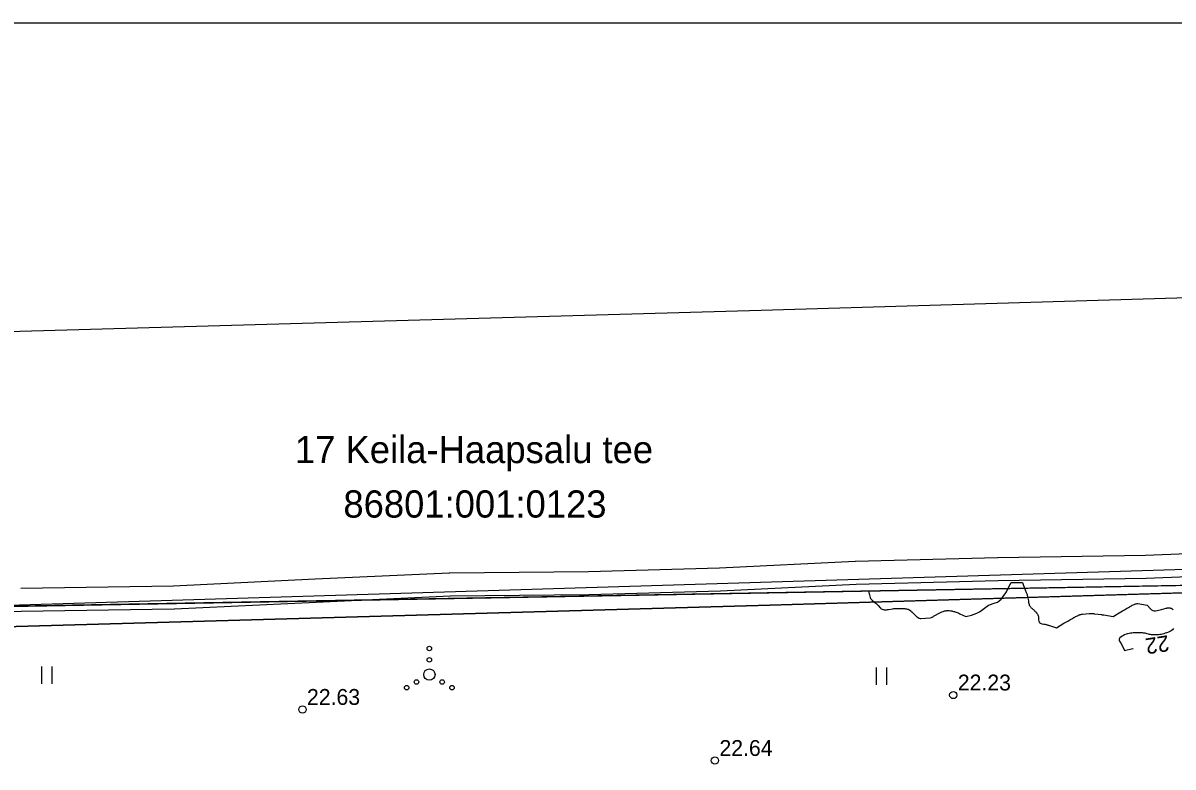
# Model space of a CAD drawing. Extents: x 509422 to 615075, y 6525431 to 6565970.
# Drawn here: x 513129.3 to 513230.7, y 6565904.3 to 6565969.8 of the extents above; entities that cross this region are included whole.
import ezdxf

# ---------------------------------------------------------------- set-up
doc = ezdxf.new("R2010")
doc.units = 0
for name, color, linetype in [('HALJASTUS', 7, 'Continuous'), ('HORISONTAAL', 7, 'Continuous'), ('KITSENDUSED', 7, 'Continuous'), ('kmakitsendused_kma_avalik_side', 7, 'Continuous'), ('kmakitsendused_kma_avalik_transport', 7, 'Continuous'), ('KORGUS', 7, 'Continuous'), ('MOOTPIIR', 7, 'Continuous'), ('PIIR', 7, 'Continuous'), ('VORMISTUS', 7, 'Continuous')]:
    doc.layers.add(name, color=color, linetype=linetype)

msp = doc.modelspace()

# ---------------------------------------------------------------- linework, layer by layer
at = {"layer": 'HALJASTUS'}
for p, q in [((513130.94, 6565913.11), (513130.94, 6565911.58)), ((513131.85, 6565913.11), (513131.85, 6565911.58)), ((513204.54, 6565913.02), (513204.54, 6565911.5)), ((513205.45, 6565913.02), (513205.45, 6565911.5))]:
    msp.add_line(p, q, dxfattribs=at)
for centre, radius in [((513165.15, 6565914.7), 0.2), ((513165.15, 6565913.7), 0.2), ((513165.15, 6565912.4), 0.5), ((513164.02, 6565911.75), 0.2), ((513166.28, 6565911.75), 0.2), ((513163.15, 6565911.25), 0.2), ((513167.15, 6565911.25), 0.2)]:
    msp.add_circle(centre, radius, dxfattribs=at)
at = {"layer": 'HORISONTAAL'}
for points in [[(513203.89, 6565919.77), (513203.9, 6565919.73), (513203.91, 6565919.63), (513203.93, 6565919.52), (513203.95, 6565919.42), (513203.98, 6565919.31), (513204.01, 6565919.21), (513204.06, 6565919.12), (513204.12, 6565919.04), (513204.19, 6565918.96), (513204.42, 6565918.76), (513204.45, 6565918.73), (513204.47, 6565918.72), (513204.48, 6565918.71), (513204.55, 6565918.67), (513204.57, 6565918.66), (513204.58, 6565918.65), (513204.67, 6565918.55), (513204.69, 6565918.54), (513204.7, 6565918.52), (513204.72, 6565918.5), (513204.73, 6565918.49), (513204.93, 6565918.27), (513205, 6565918.21), (513205.08, 6565918.17), (513205.16, 6565918.14), (513205.26, 6565918.12), (513205.35, 6565918.12), (513205.45, 6565918.12), (513205.55, 6565918.13), (513205.64, 6565918.15), (513206.03, 6565918.21), (513206.1, 6565918.22), (513206.17, 6565918.23), (513206.24, 6565918.24), (513206.31, 6565918.24), (513206.38, 6565918.24), (513206.45, 6565918.24), (513206.52, 6565918.24), (513206.59, 6565918.23), (513206.99, 6565918.22), (513207.07, 6565918.22), (513207.15, 6565918.21), (513207.22, 6565918.2), (513207.3, 6565918.18), (513207.37, 6565918.16), (513207.44, 6565918.13), (513207.51, 6565918.09), (513207.57, 6565918.04), (513207.62, 6565918), (513207.7, 6565917.93), (513207.78, 6565917.85), (513207.86, 6565917.77), (513207.93, 6565917.69), (513208.01, 6565917.61), (513208.05, 6565917.57), (513208.1, 6565917.53), (513208.15, 6565917.49), (513208.2, 6565917.45), (513208.28, 6565917.4), (513208.3, 6565917.39), (513208.31, 6565917.38), (513208.33, 6565917.38), (513208.35, 6565917.38), (513208.42, 6565917.36), (513208.43, 6565917.36), (513208.45, 6565917.36), (513208.47, 6565917.36), (513208.49, 6565917.36), (513209.32, 6565917.41), (513209.42, 6565917.44), (513209.55, 6565917.5), (513209.57, 6565917.51), (513209.59, 6565917.52), (513209.6, 6565917.53), (513209.62, 6565917.54), (513210.21, 6565917.86), (513210.33, 6565917.92), (513210.46, 6565917.97), (513210.59, 6565918.01), (513210.73, 6565918.03), (513210.77, 6565918.04), (513210.88, 6565918.05), (513211, 6565918.05), (513211.11, 6565918.03), (513211.23, 6565918.01), (513211.29, 6565917.99), (513211.37, 6565917.97), (513211.45, 6565917.95), (513211.53, 6565917.92), (513211.61, 6565917.9), (513211.69, 6565917.87), (513211.77, 6565917.84), (513211.85, 6565917.81), (513211.93, 6565917.77), (513212.45, 6565917.52), (513212.95, 6565917.65), (513213.19, 6565917.72), (513213.43, 6565917.82), (513213.65, 6565917.94), (513213.86, 6565918.08), (513214.45, 6565918.52), (513215.05, 6565918.72), (513215.24, 6565918.8), (513215.41, 6565918.9), (513215.56, 6565919.04), (513215.7, 6565919.19), (513215.82, 6565919.36), (513215.93, 6565919.53), (513216.04, 6565919.71), (513216.14, 6565919.89), (513216.45, 6565920.52), (513217.45, 6565920.52), (513217.67, 6565919.93), (513217.69, 6565919.86), (513217.72, 6565919.79), (513217.75, 6565919.72), (513217.78, 6565919.65), (513217.81, 6565919.59), (513217.83, 6565919.52), (513217.86, 6565919.45), (513217.87, 6565919.38), (513217.9, 6565919.27), (513217.92, 6565919.14), (513217.95, 6565919.02), (513217.97, 6565918.89), (513217.99, 6565918.77), (513218.01, 6565918.67), (513218.03, 6565918.6), (513218.05, 6565918.53), (513218.09, 6565918.47), (513218.13, 6565918.41), (513218.18, 6565918.35), (513218.23, 6565918.3), (513218.28, 6565918.25), (513218.34, 6565918.2), (513218.39, 6565918.15), (513218.45, 6565918.1), (513218.5, 6565918.05), (513218.55, 6565918), (513218.63, 6565917.93), (513218.68, 6565917.87), (513218.73, 6565917.8), (513218.77, 6565917.74), (513218.81, 6565917.67), (513218.84, 6565917.59), (513218.86, 6565917.52), (513218.87, 6565917.44), (513218.87, 6565917.36), (513218.87, 6565917.22), (513218.89, 6565917.1), (513218.94, 6565917), (513219.03, 6565916.93), (513219.15, 6565916.88), (513219.32, 6565916.86), (513219.39, 6565916.85), (513219.45, 6565916.84), (513219.51, 6565916.82), (513219.58, 6565916.81), (513219.64, 6565916.79), (513219.7, 6565916.77), (513219.76, 6565916.75), (513219.82, 6565916.73), (513220.45, 6565916.52), (513221.11, 6565916.92), (513221.28, 6565917.02), (513221.45, 6565917.12), (513221.62, 6565917.22), (513221.79, 6565917.32), (513221.98, 6565917.43), (513222.06, 6565917.47), (513222.14, 6565917.52), (513222.21, 6565917.56), (513222.29, 6565917.59), (513222.36, 6565917.62), (513222.4, 6565917.64), (513222.45, 6565917.66), (513222.5, 6565917.68), (513222.55, 6565917.69), (513222.6, 6565917.71), (513222.65, 6565917.72), (513222.7, 6565917.73), (513222.75, 6565917.73), (513223.32, 6565917.79), (513223.38, 6565917.8), (513223.45, 6565917.8), (513223.52, 6565917.8), (513223.58, 6565917.79), (513223.65, 6565917.79), (513223.71, 6565917.78), (513223.78, 6565917.77), (513223.84, 6565917.77), (513224.41, 6565917.69), (513224.43, 6565917.69), (513224.45, 6565917.68), (513224.47, 6565917.68), (513224.49, 6565917.68), (513224.56, 6565917.67), (513224.58, 6565917.67), (513224.59, 6565917.66), (513224.61, 6565917.66), (513224.63, 6565917.66), (513225.45, 6565917.52), (513226.11, 6565917.92), (513226.28, 6565918.02), (513226.45, 6565918.12), (513226.62, 6565918.22), (513226.79, 6565918.32), (513226.98, 6565918.43), (513227.05, 6565918.47), (513227.13, 6565918.51), (513227.21, 6565918.55), (513227.29, 6565918.59), (513227.42, 6565918.64), (513227.43, 6565918.64), (513227.45, 6565918.65), (513227.47, 6565918.65), (513227.49, 6565918.65), (513227.56, 6565918.66), (513227.58, 6565918.66), (513227.59, 6565918.66), (513227.61, 6565918.66), (513227.63, 6565918.66), (513228.45, 6565918.52), (513228.75, 6565918.19), (513228.84, 6565918.11), (513228.95, 6565918.06), (513229.06, 6565918.03), (513229.19, 6565918.03), (513229.32, 6565918.05), (513229.45, 6565918.07), (513229.58, 6565918.1), (513229.7, 6565918.14), (513230.11, 6565918.26), (513230.17, 6565918.27), (513230.22, 6565918.28), (513230.28, 6565918.29), (513230.34, 6565918.3), (513230.39, 6565918.3), (513230.45, 6565918.29), (513230.5, 6565918.27), (513230.55, 6565918.25), (513230.73, 6565918.14)], [(513230.77, 6565916.45), (513230.68, 6565916.36), (513230.67, 6565916.35), (513230.55, 6565916.27), (513230.44, 6565916.2), (513230.32, 6565916.14), (513230.19, 6565916.09), (513230.16, 6565916.08), (513230.04, 6565916.04), (513229.92, 6565916), (513229.81, 6565915.97), (513229.69, 6565915.95), (513229.57, 6565915.93), (513229.45, 6565915.91), (513229.33, 6565915.9), (513229.21, 6565915.9), (513229.03, 6565915.9), (513228.93, 6565915.9), (513228.83, 6565915.91), (513228.74, 6565915.93), (513228.64, 6565915.95), (513228.55, 6565915.97), (513228.45, 6565915.99), (513228.35, 6565916.02), (513228.26, 6565916.04), (513228.24, 6565916.04), (513228.13, 6565916.06), (513228.02, 6565916.08), (513227.91, 6565916.09), (513227.8, 6565916.09), (513227.69, 6565916.09), (513227.57, 6565916.09), (513227.45, 6565916.09), (513227.33, 6565916.08), (513227.21, 6565916.07), (513227.1, 6565916.06), (513226.98, 6565916.04), (513226.86, 6565916.02), (513226.75, 6565916), (513226.71, 6565915.99), (513226.59, 6565915.96), (513226.46, 6565915.91), (513226.35, 6565915.85), (513226.23, 6565915.78), (513226.05, 6565915.64), (513226, 6565915.58), (513225.97, 6565915.51), (513225.97, 6565915.43), (513226, 6565915.35), (513226.06, 6565915.27), (513226.11, 6565915.18), (513226.16, 6565915.1), (513226.21, 6565915.01), (513226.45, 6565914.52), (513227.19, 6565914.7), (513227.2, 6565914.71)]]:
    msp.add_lwpolyline(points, dxfattribs=at)
at = {"layer": 'KITSENDUSED'}
for p, q in [((513287.68, 6565921.28), (512827.68, 6565913.01)), ((513158.67, 6565918.96), (512999.13, 6565916.09))]:
    msp.add_line(p, q, dxfattribs=at)
for points in [[(512850.08, 6565772.6), (512823.93, 6565848.74), (512825.08, 6565884.49), (512827.68, 6565913.01), (512999.13, 6565916.09), (513158.67, 6565918.96), (513287.68, 6565921.28)], [(512827.35, 6565909.4), (512943.7, 6565912.48), (512991.47, 6565912.76), (512991.52, 6565912.77), (512991.57, 6565912.77), (512991.61, 6565912.77), (513195.17, 6565918.53), (513195.17, 6565918.53), (513195.17, 6565918.53), (513195.17, 6565918.53), (513287.68, 6565921.28)], [(512998.61, 6565914.07), (512998.63, 6565914.07), (513011.82, 6565914.59), (513026.92, 6565915.2), (513040.27, 6565915.35), (513040.28, 6565915.35), (513053.7, 6565915.64), (513053.71, 6565915.64), (513065.07, 6565915.94), (513065.09, 6565915.94), (513077.59, 6565916.56), (513091.1, 6565916.57), (513091.15, 6565916.57), (513104.56, 6565917.24), (513117.17, 6565917.62), (513129.16, 6565917.98), (513142.64, 6565918.19), (513142.67, 6565918.19), (513155.17, 6565918.8), (513158.67, 6565918.96)]]:
    msp.add_lwpolyline(points, dxfattribs=at)
at = {"layer": 'kmakitsendused_kma_avalik_side'}
for points in [[(513328.04, 6565926.36), (513314.98, 6565925.4), (513302.46, 6565925.01), (513289.72, 6565924.79), (513278.56, 6565924.63), (513278.55, 6565924.63), (513266.16, 6565924.39), (513266.15, 6565924.39), (513253.95, 6565923.99), (513253.93, 6565923.99), (513240.9, 6565923.39), (513228.3, 6565922.9), (513215.27, 6565922.7), (513215.25, 6565922.7), (513202.72, 6565922.37), (513202.7, 6565922.37), (513190.74, 6565921.79), (513179.17, 6565921.46), (513166.95, 6565921.34), (513166.91, 6565921.34), (513155.07, 6565920.8), (513155.07, 6565920.8), (513142.59, 6565920.19), (513129.12, 6565919.98)], [(513129.16, 6565917.98), (513142.64, 6565918.19), (513142.67, 6565918.19), (513155.17, 6565918.8), (513166.99, 6565919.34), (513179.2, 6565919.46), (513179.22, 6565919.46), (513190.81, 6565919.79), (513190.83, 6565919.79), (513202.79, 6565920.37), (513215.3, 6565920.7), (513228.35, 6565920.9), (513228.37, 6565920.9), (513240.98, 6565921.39)]]:
    msp.add_lwpolyline(points, dxfattribs=at)
at = {"layer": 'kmakitsendused_kma_avalik_transport'}
for points in [[(512991.02, 6565938.76), (513194.41, 6565944.52), (513513.4, 6565954)], [(513514.05, 6565928), (513195.17, 6565918.53), (513195.17, 6565918.53), (513195.17, 6565918.53), (513195.17, 6565918.53), (512991.61, 6565912.77)]]:
    msp.add_lwpolyline(points, dxfattribs=at)
at = {"layer": 'KORGUS'}
for centre in [(513211.35, 6565910.6), (513153.96, 6565909.33), (513190.33, 6565904.83)]:
    msp.add_circle(centre, 0.32, dxfattribs=at)
at = {"layer": 'MOOTPIIR'}
msp.add_lwpolyline([(512879.07, 6565688.19), (512823.93, 6565848.74), (512825.08, 6565884.49), (512827.68, 6565913.01), (513448.17, 6565924.17), (513572.37, 6565857.8), (513561.32, 6565731.73), (513511.31, 6565499.19), (513354.42, 6565438.93), (513251.74, 6565463.51), (513252.75, 6565585.5)], close=True, dxfattribs=at)
at = {"layer": 'PIIR'}
msp.add_lwpolyline([(512827.55, 6565911.6), (512892.23, 6565913.22), (513025.17, 6565915.38), (513462.53, 6565928.75)], dxfattribs=at)
at = {"layer": 'VORMISTUS'}
msp.add_line((512821.86, 6565969.84), (513641.86, 6565969.84), dxfattribs=at)

# ---------------------------------------------------------------- texts
at = {"layer": 'HORISONTAAL'}
msp.add_text('22', height=1.4, rotation=188.6406, dxfattribs=at).set_placement((513230.27, 6565915.88))
at = {"layer": 'KORGUS'}
for s, p in [('22.23 ', (513211.75, 6565911)), ('22.63 ', (513154.36, 6565909.73)), ('22.64 ', (513190.73, 6565905.23))]:
    msp.add_text(s, height=1.4, dxfattribs=at).set_placement(p)
at = {"layer": 'PIIR'}
for s, p in [('17\xa0Keila-Haapsalu\xa0tee', (513153.3, 6565931.04)), ('86801:001:0123', (513157.57, 6565926.24))]:
    msp.add_text(s, height=2.4, dxfattribs=at).set_placement(p)

doc.saveas('drawing.dxf')
